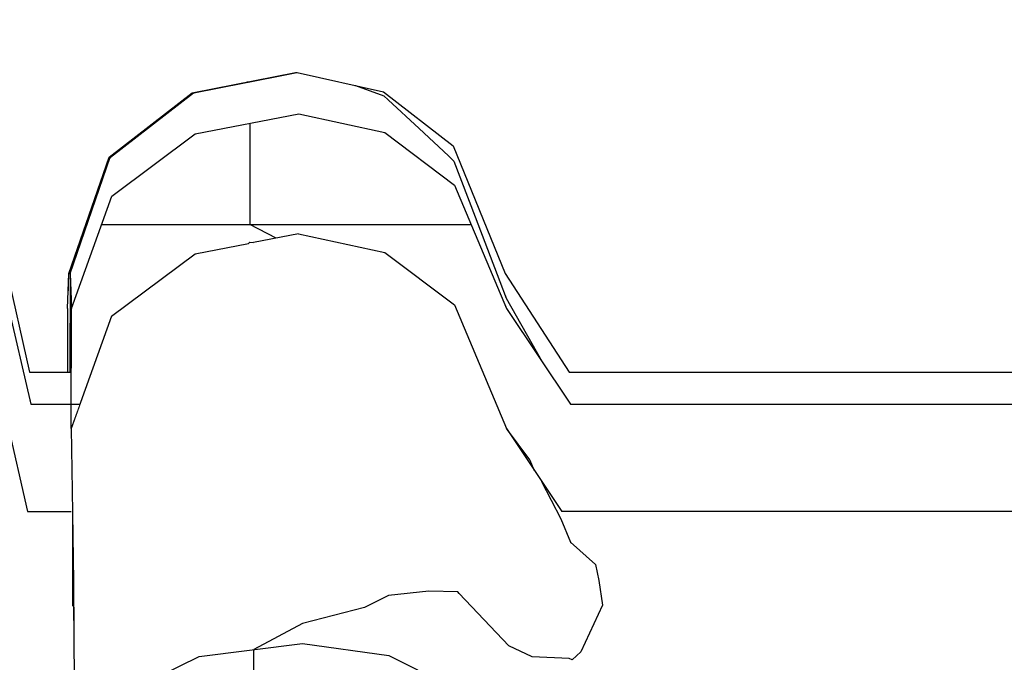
# Model space of a CAD drawing. Header units: millimetres. Extents: x -36478 to 31050, y -14815 to 11827.
# Tile 488 of 656: x -9009 to -8898, y 10863 to 10936. Entities that reach past the tile are written whole.
import ezdxf

# ---------------------------------------------------------------- set-up
doc = ezdxf.new("R2010")
doc.units = ezdxf.units.MM
doc.header["$MEASUREMENT"] = 0
doc.linetypes.add('Wipeout_Contour', pattern=[1000, 0, -1000])
for name, color, linetype in [('Nové_Anotace - SP', 7, 'Continuous'), ('Nové_Konstrukce - krov', 7, 'Continuous'), ('Nové_Kóty - SP', 7, 'Continuous'), ('Nové_Výplně - Povrchové', 7, 'Continuous')]:
    doc.layers.add(name, color=color, linetype=linetype)
doc.styles.add('GENEROVANÝ_STYL_2', font='txt')
doc.dimstyles.new('GENEROVANÝ_STYL__1', dxfattribs={"dimtxt": 125, "dimasz": 190, "dimexe": 0.18, "dimexo": 300, "dimgap": 0, "dimtad": 1, "dimdec": 0, "dimzin": 0, "dimdsep": 46, "dimtxsty": 'GENEROVANÝ_STYL_2', "dimblk": 'ARROWHEAD_6', "dimblk1": 'ARROWHEAD_6', "dimblk2": 'ARROWHEAD_6', "dimcen": 0.09, "dimclrd": 1, "dimclre": 1, "dimclrt": 1, "dimazin": 0, "dimtfac": 1, "dimtdec": 4, "dimtmove": 0, "dimatfit": 3, "dimfxl": 1, "dimtolj": 1, "dimtzin": 0, "dimarcsym": 0})
doc.dimstyles.new('GENEROVANÝ_STYL__2', dxfattribs={"dimtxt": 125, "dimasz": 190, "dimexe": 0.18, "dimexo": 300, "dimgap": 0, "dimtad": 1, "dimdec": 0, "dimzin": 0, "dimdsep": 46, "dimtxsty": 'GENEROVANÝ_STYL_2', "dimblk": 'ARROWHEAD_6', "dimblk1": 'ARROWHEAD_6', "dimblk2": 'ARROWHEAD_6', "dimcen": 0.09, "dimclrd": 1, "dimclre": 1, "dimclrt": 1, "dimazin": 0, "dimtfac": 1, "dimtdec": 4, "dimtmove": 2, "dimatfit": 3, "dimfxl": 1, "dimtolj": 1, "dimtzin": 0, "dimarcsym": 0})
doc.dimstyles.new('GENEROVANÝ_STYL__7', dxfattribs={"dimtxt": 0.18, "dimasz": 91.2, "dimexe": 0.18, "dimexo": 0.0625, "dimgap": 0, "dimtad": 0, "dimtih": 1, "dimtoh": 1, "dimdec": 4, "dimzin": 0, "dimdsep": 46, "dimcen": 0.09, "dimadec": 0, "dimazin": 0, "dimtfac": 1, "dimtdec": 4, "dimtmove": 0, "dimatfit": 3, "dimldrblk": 'ARROWHEAD_11', "dimfxl": 1, "dimtolj": 1, "dimtzin": 0, "dimarcsym": 0})

# ---------------------------------------------------------------- blocks, each defined once
blk = doc.blocks.new('*D6316')
at = {"layer": 'Nové_Kóty - SP', "color": 1, "linetype": 'Continuous', "lineweight": 25}
for p, q in [((-6330.41, 9887.65), (-4580.7, 11090.34)), ((-6160.47, 9640.43), (-6436.62, 10042.17)), ((-6304.64, 10026.71), (-6356.17, 9748.6)), ((-9579.03, 7654.66), (-6330.41, 9887.65)), ((-9553.27, 7793.71), (-9604.79, 7515.6))]:
    blk.add_line(p, q, dxfattribs=at)
at = {"layer": 'Nové_Kóty - SP', "color": 1, "lineweight": 25, "insert": (-8145, 8670.7), "char_height": 125, "attachment_point": 7, "rotation": 34.5034, "style": 'GENEROVANÝ_STYL_2'}
blk.add_mtext('\\A1;{\\pql;\\fArial|b0|i0|c0|p38;3\xa0942}', dxfattribs=at)
blk = doc.blocks.new('ARROWHEAD_6')
at = {"color": 0, "linetype": 'Continuous', "lineweight": 0}
for p, q in [((-0.5, -0.5), (0.5, 0.5)), ((0, 0), (-1, 0))]:
    blk.add_line(p, q, dxfattribs=at)
blk = doc.blocks.new('*D6326')
at = {"layer": 'Nové_Kóty - SP', "color": 1, "linetype": 'Continuous', "lineweight": 25}
for p, q in [((-4581.24, 11091.13), (-4857.39, 11492.87)), ((-4776.94, 11199.3), (-4725.42, 11477.41)), ((-4751.18, 11338.35), (-4627.57, 11423.32)), ((-10278.77, 7538.87), (-4751.18, 11338.35)), ((-10108.84, 7291.64), (-10384.98, 7693.38)), ((-10253.01, 7677.92), (-10304.54, 7399.81)), ((-10402.39, 7453.9), (-10278.77, 7538.87))]:
    blk.add_line(p, q, dxfattribs=at)
at = {"layer": 'Nové_Kóty - SP', "color": 1, "lineweight": 25, "insert": (-8042.9, 9106.07), "char_height": 125, "attachment_point": 7, "rotation": 34.5034, "style": 'GENEROVANÝ_STYL_2'}
blk.add_mtext('\\A1;{\\pql;\\fArial|b0|i0|c0|p38;6\xa0707- KROKEV}', dxfattribs=at)
blk = doc.blocks.new('*D6327')
at = {"layer": 'Nové_Kóty - SP', "color": 1, "linetype": 'Continuous', "lineweight": 25}
for p, q in [((-10443.65, 7778.73), (-4851.3, 11622.72)), ((-10273.71, 7531.5), (-10549.86, 7933.25)), ((-10294.79, 7517.01), (-10570.94, 7918.75)), ((-10417.88, 7917.78), (-10469.41, 7639.67)), ((-10490.49, 7625.18), (-10438.97, 7903.29)), ((-10464.73, 7764.24), (-10443.65, 7778.73)), ((-10588.34, 7679.27), (-10464.73, 7764.24))]:
    blk.add_line(p, q, dxfattribs=at)
at = {"layer": 'Nové_Kóty - SP', "color": 1, "lineweight": 25, "insert": (-10717.64, 7620.73), "char_height": 125, "attachment_point": 7, "rotation": 34.5034, "style": 'GENEROVANÝ_STYL_2'}
blk.add_mtext('\\A1;{\\pql;\\fArial|b0|i0|c0|p38;25}', dxfattribs=at)
blk = doc.blocks.new('*D6328')
at = {"layer": 'Nové_Kóty - SP', "color": 1, "linetype": 'Continuous', "lineweight": 25}
for p, q in [((-4681.37, 11375.49), (-4957.51, 11777.24)), ((-4877.07, 11483.67), (-4825.54, 11761.78)), ((-4851.3, 11622.72), (-4727.69, 11707.69)), ((-10443.65, 7778.73), (-4851.3, 11622.72)), ((-10417.88, 7917.78), (-10469.41, 7639.67)), ((-10490.49, 7625.18), (-10438.97, 7903.29))]:
    blk.add_line(p, q, dxfattribs=at)
at = {"layer": 'Nové_Kóty - SP', "color": 1, "lineweight": 25, "insert": (-7480.19, 9877.1), "char_height": 125, "attachment_point": 7, "rotation": 34.5034, "style": 'GENEROVANÝ_STYL_2'}
blk.add_mtext('\\A1;{\\pql;\\fArial|b0|i0|c0|p38;+ 6 787}', dxfattribs=at)
blk = doc.blocks.new('ARROWHEAD_11')
at = {"color": 0, "linetype": 'Continuous', "lineweight": 0}
blk.add_line((0, 0), (-1, 0), dxfattribs=at)
at = {"color": 0, "linetype": 'Continuous', "lineweight": 0, "const_width": 0.25, "flags": 128}
blk.add_lwpolyline([(-0.125, 0, 1), (0.125, 0, 1)], format="xyb", close=True, dxfattribs=at)

msp = doc.modelspace()

# ---------------------------------------------------------------- wipeouts: each hides what was drawn before it
at = {"color": 254, "linetype": 'Wipeout_Contour', "lineweight": 0, "ltscale": 56588.90884}
msp.add_wipeout([(-8978.32, 10929.58), (-8989.97, 10927.28), (-8989.8, 10927.28), (-8978.15, 10929.58)], dxfattribs=at).dxf.layer = 'Nové_Výplně - Povrchové'
at = {"color": 254, "linetype": 'Wipeout_Contour', "lineweight": 0, "ltscale": 42398.727531}
msp.add_wipeout([(-8983.49, 10910.47), (-8983.65, 10910.32), (-8983.07, 10910.43)], dxfattribs=at).dxf.layer = 'Nové_Výplně - Povrchové'
at = {"color": 254, "linetype": 'Wipeout_Contour', "lineweight": 0, "ltscale": 56552.710176}
msp.add_wipeout([(-9003.89, 10906.95), (-9004.03, 10902.98), (-9004.02, 10895.83), (-9003.88, 10895.83)], dxfattribs=at).dxf.layer = 'Nové_Výplně - Povrchové'
at = {"color": 254, "linetype": 'Wipeout_Contour', "lineweight": 0, "ltscale": 56041.455763}
msp.add_wipeout([(-8676.38, 10895.83), (-8941.94, 10895.83), (-8941.81, 10892.19), (-8676.24, 10892.19)], dxfattribs=at).dxf.layer = 'Nové_Výplně - Povrchové'
at = {"color": 254, "linetype": 'Wipeout_Contour', "lineweight": 0, "ltscale": 42366.792503}
msp.add_wipeout([(-9003.64, 10880.1), (-9003.69, 10880.1), (-9003.64, 10878.67)], dxfattribs=at).dxf.layer = 'Nové_Výplně - Povrchové'

# ---------------------------------------------------------------- next in the draw order: wipeouts: each hides what was drawn before it
at = {"color": 254, "linetype": 'Wipeout_Contour', "lineweight": 0, "ltscale": 56600.888662}
msp.add_wipeout([(-8989.97, 10927.28), (-8999.36, 10920.03), (-8999.2, 10920.03), (-8989.8, 10927.28)], dxfattribs=at).dxf.layer = 'Nové_Výplně - Povrchové'
at = {"color": 254, "linetype": 'Wipeout_Contour', "lineweight": 0, "ltscale": 56382.428042}
msp.add_wipeout([(-8941.94, 10895.83), (-8947.48, 10895.83), (-8947.35, 10892.19), (-8941.81, 10892.19)], dxfattribs=at).dxf.layer = 'Nové_Výplně - Povrchové'

# ---------------------------------------------------------------- next in the draw order: wipeouts: each hides what was drawn before it
at = {"color": 254, "linetype": 'Wipeout_Contour', "lineweight": 0, "ltscale": 56587.217572}
msp.add_wipeout([(-8999.36, 10920.03), (-9003.89, 10906.95), (-9003.74, 10906.95), (-8999.2, 10920.03)], dxfattribs=at).dxf.layer = 'Nové_Výplně - Povrchové'
at = {"color": 254, "linetype": 'Wipeout_Contour', "lineweight": 0, "ltscale": 56415.520455}
msp.add_wipeout([(-8947.48, 10895.83), (-8954.69, 10906.95), (-8954.55, 10902.98), (-8947.35, 10892.19)], dxfattribs=at).dxf.layer = 'Nové_Výplně - Povrchové'

# ---------------------------------------------------------------- next in the draw order: wipeouts: each hides what was drawn before it
at = {"color": 254, "linetype": 'Wipeout_Contour', "lineweight": 0, "ltscale": 56470.898891}
msp.add_wipeout([(-8954.69, 10906.95), (-8960.56, 10921.32), (-8960.4, 10916.91), (-8954.55, 10902.98)], dxfattribs=at).dxf.layer = 'Nové_Výplně - Povrchové'
at = {"color": 254, "linetype": 'Wipeout_Contour', "lineweight": 0, "ltscale": 56555.661614}
msp.add_wipeout([(-9003.74, 10906.95), (-9003.89, 10906.95), (-9003.88, 10895.83), (-9003.75, 10895.83)], dxfattribs=at).dxf.layer = 'Nové_Výplně - Povrchové'

# ---------------------------------------------------------------- next in the draw order: wipeouts: each hides what was drawn before it
at = {"color": 254, "linetype": 'Wipeout_Contour', "lineweight": 0, "ltscale": 56519.462284}
msp.add_wipeout([(-8960.56, 10921.32), (-8968.42, 10927.41), (-8968.25, 10922.82), (-8960.4, 10916.91)], dxfattribs=at).dxf.layer = 'Nové_Výplně - Povrchové'

# ---------------------------------------------------------------- next in the draw order: wipeouts: each hides what was drawn before it
at = {"color": 254, "linetype": 'Wipeout_Contour', "lineweight": 0, "ltscale": 56554.377126}
msp.add_wipeout([(-8968.42, 10927.41), (-8978.15, 10929.58), (-8977.98, 10924.93), (-8968.25, 10922.82)], dxfattribs=at).dxf.layer = 'Nové_Výplně - Povrchové'

# ---------------------------------------------------------------- next in the draw order: linework, layer by layer
at = {"layer": 'Nové_Konstrukce - krov', "color": 1, "linetype": 'Continuous', "lineweight": 25}
for p, q in [((-8971.66, 10928.14), (-8971.58, 10928.11)), ((-8971.58, 10928.11), (-8968.4, 10926.97)), ((-8968.4, 10926.97), (-8967.88, 10926.5))]:
    msp.add_line(p, q, dxfattribs=at)

# ---------------------------------------------------------------- next in the draw order: wipeouts: each hides what was drawn before it
at = {"color": 254, "linetype": 'Wipeout_Contour', "lineweight": 0, "ltscale": 56581.328059}
msp.add_wipeout([(-8978.15, 10929.58), (-8989.8, 10927.28), (-8989.64, 10922.69), (-8977.98, 10924.93)], dxfattribs=at).dxf.layer = 'Nové_Výplně - Povrchové'

# ---------------------------------------------------------------- next in the draw order: linework, layer by layer
at = {"layer": 'Nové_Konstrukce - krov', "color": 1, "linetype": 'Continuous', "lineweight": 25}
for p, q in [((-8983.69, 10928.5), (-8979.51, 10929.32)), ((-8979.51, 10929.32), (-8978.17, 10929.58)), ((-8978.32, 10929.58), (-8978.15, 10929.58)), ((-8978.15, 10929.58), (-8968.42, 10927.41)), ((-8983.69, 10928.5), (-8983.82, 10928.5))]:
    msp.add_line(p, q, dxfattribs=at)

# ---------------------------------------------------------------- next in the draw order: wipeouts: each hides what was drawn before it
at = {"color": 254, "linetype": 'Wipeout_Contour', "lineweight": 0, "ltscale": 56593.542779}
msp.add_wipeout([(-8989.8, 10927.28), (-8999.2, 10920.03), (-8999.04, 10915.66), (-8989.64, 10922.69)], dxfattribs=at).dxf.layer = 'Nové_Výplně - Povrchové'

# ---------------------------------------------------------------- next in the draw order: linework, layer by layer
at = {"layer": 'Nové_Konstrukce - krov', "color": 1, "linetype": 'Continuous', "lineweight": 25}
for p, q in [((-8989.97, 10927.28), (-8978.32, 10929.58)), ((-8989.85, 10927.28), (-8978.19, 10929.58))]:
    msp.add_line(p, q, dxfattribs=at)

# ---------------------------------------------------------------- next in the draw order: wipeouts: each hides what was drawn before it
at = {"color": 254, "linetype": 'Wipeout_Contour', "lineweight": 0, "ltscale": 56580.378008}
msp.add_wipeout([(-8999.2, 10920.03), (-9003.74, 10906.95), (-9003.6, 10902.98), (-8999.04, 10915.66)], dxfattribs=at).dxf.layer = 'Nové_Výplně - Povrchové'

# ---------------------------------------------------------------- next in the draw order: wipeouts: each hides what was drawn before it
at = {"color": 254, "linetype": 'Wipeout_Contour', "lineweight": 0, "ltscale": 56549.374803}
msp.add_wipeout([(-9003.74, 10906.95), (-9003.75, 10895.83), (-9003.61, 10892.19), (-9003.6, 10902.98)], dxfattribs=at).dxf.layer = 'Nové_Výplně - Povrchové'

# ---------------------------------------------------------------- next in the draw order: wipeouts: each hides what was drawn before it
at = {"color": 254, "linetype": 'Wipeout_Contour', "lineweight": 0, "ltscale": 463402.177596}
msp.add_wipeout([(-9003.61, 10892.19), (-9002.63, 10892.19), (-8999.06, 10902.14), (-8989.66, 10909.17), (-8983.65, 10910.32), (-8983.49, 10910.47), (-8983.07, 10910.43), (-8978, 10911.4), (-8968.28, 10909.3), (-8960.42, 10903.39), (-8954.57, 10889.46), (-8948.33, 10880.1), (-8670.76, 10880.1), (-8668.82, 10890.33), (-8662.1, 10891.86), (-8655.86, 10890.17), (-8653.54, 10880.1), (-8648.64, 10880.1), (-8648.63, 10889.46), (-8647.64, 10892.19), (-8653.19, 10892.19), (-8655.84, 10903.69), (-8662.07, 10905.38), (-8668.8, 10903.86), (-8671.01, 10892.19), (-8947.35, 10892.19), (-8954.55, 10902.98), (-8960.4, 10916.91), (-8968.25, 10922.82), (-8977.98, 10924.93), (-8989.64, 10922.69), (-8999.04, 10915.66), (-9003.6, 10902.98)], dxfattribs=at).dxf.layer = 'Nové_Výplně - Povrchové'

# ---------------------------------------------------------------- next in the draw order: linework, layer by layer
at = {"layer": 'Nové_Konstrukce - krov', "color": 1, "linetype": 'Continuous', "lineweight": 25}
for p, q in [((-8999.36, 10920.03), (-8989.97, 10927.28)), ((-8999.24, 10920.03), (-8989.85, 10927.28)), ((-8968.42, 10927.41), (-8960.56, 10921.32)), ((-8967.88, 10926.5), (-8964.38, 10923.27)), ((-8989.64, 10922.69), (-8977.98, 10924.93)), ((-8977.98, 10924.93), (-8968.25, 10922.82)), ((-8983.48, 10923.87), (-8983.5, 10912.46)), ((-8964.38, 10923.27), (-8961.11, 10920.19)), ((-8999.04, 10915.66), (-8989.64, 10922.69)), ((-8968.25, 10922.82), (-8960.4, 10916.91)), ((-8961.11, 10920.19), (-8960.49, 10919.59)), ((-8960.49, 10919.59), (-8958.08, 10913.31)), ((-8958.08, 10913.31), (-8955.3, 10906.05)), ((-9000.19, 10912.46), (-8958.53, 10912.46)), ((-8955.3, 10906.05), (-8954.59, 10904.16)), ((-8947.48, 10895.83), (-8941.94, 10895.83)), ((-8941.94, 10895.83), (-8676.38, 10895.83)), ((-8947.35, 10892.19), (-8941.81, 10892.19)), ((-8941.81, 10892.19), (-8676.24, 10892.19))]:
    msp.add_line(p, q, dxfattribs=at)

# ---------------------------------------------------------------- next in the draw order: wipeouts: each hides what was drawn before it
at = {"color": 254, "linetype": 'Wipeout_Contour', "lineweight": 0, "ltscale": 84785.646965}
msp.add_wipeout([(-8989.66, 10909.17), (-8989.51, 10900.97), (-8977.85, 10903.06), (-8978, 10911.4), (-8983.07, 10910.43), (-8983.65, 10910.32)], dxfattribs=at).dxf.layer = 'Nové_Výplně - Povrchové'
at = {"color": 254, "linetype": 'Wipeout_Contour', "lineweight": 0, "ltscale": 56491.292895}
msp.add_wipeout([(-9003.5, 10882.47), (-9003.62, 10889.46), (-9003.64, 10878.67), (-9003.53, 10872.35)], dxfattribs=at).dxf.layer = 'Nové_Výplně - Povrchové'
at = {"color": 254, "linetype": 'Wipeout_Contour', "lineweight": 0, "ltscale": 42259.975831}
msp.add_wipeout([(-8948.33, 10880.1), (-8947.37, 10878.67), (-8947.42, 10880.1)], dxfattribs=at).dxf.layer = 'Nové_Výplně - Povrchové'

# ---------------------------------------------------------------- next in the draw order: linework, layer by layer
at = {"layer": 'Nové_Konstrukce - krov', "color": 1, "linetype": 'Continuous', "lineweight": 25}
for p, q in [((-8980.51, 10910.92), (-8983.5, 10912.46)), ((-8983.49, 10910.47), (-8983.65, 10910.32)), ((-8983.49, 10910.47), (-8983.07, 10910.43))]:
    msp.add_line(p, q, dxfattribs=at)

# ---------------------------------------------------------------- next in the draw order: wipeouts: each hides what was drawn before it
at = {"color": 254, "linetype": 'Wipeout_Contour', "lineweight": 0, "ltscale": 56520.548556}
msp.add_wipeout([(-8999.06, 10902.14), (-9003.62, 10889.46), (-9003.5, 10882.47), (-8998.92, 10894.37)], dxfattribs=at).dxf.layer = 'Nové_Výplně - Povrchové'
at = {"color": 254, "linetype": 'Wipeout_Contour', "lineweight": 0, "ltscale": 70444.688263}
msp.add_wipeout([(-8954.57, 10889.46), (-8954.45, 10882.47), (-8947.26, 10872.35), (-8947.37, 10878.67), (-8948.33, 10880.1)], dxfattribs=at).dxf.layer = 'Nové_Výplně - Povrchové'

# ---------------------------------------------------------------- next in the draw order: linework, layer by layer
at = {"layer": 'Nové_Konstrukce - krov', "color": 1, "linetype": 'Continuous', "lineweight": 25}
msp.add_line((-8951.39, 10884.69), (-8951.94, 10885.94), dxfattribs=at)

# ---------------------------------------------------------------- next in the draw order: wipeouts: each hides what was drawn before it
at = {"color": 254, "linetype": 'Wipeout_Contour', "lineweight": 0, "ltscale": 56532.234501}
msp.add_wipeout([(-8989.66, 10909.17), (-8999.06, 10902.14), (-8998.92, 10894.37), (-8989.51, 10900.97)], dxfattribs=at).dxf.layer = 'Nové_Výplně - Povrchové'
at = {"color": 254, "linetype": 'Wipeout_Contour', "lineweight": 0, "ltscale": 56410.859281}
msp.add_wipeout([(-8954.57, 10889.46), (-8960.42, 10903.39), (-8960.28, 10895.54), (-8954.45, 10882.47)], dxfattribs=at).dxf.layer = 'Nové_Výplně - Povrchové'
at = {"color": 254, "linetype": 'Wipeout_Contour', "lineweight": 0, "ltscale": 56465.769781}
msp.add_wipeout([(-9003.5, 10882.47), (-9003.53, 10872.35), (-9003.42, 10863.11), (-9003.38, 10872.26)], dxfattribs=at).dxf.layer = 'Nové_Výplně - Povrchové'
at = {"color": 254, "linetype": 'Wipeout_Contour', "lineweight": 0, "ltscale": 56337.185372}
msp.add_wipeout([(-8947.42, 10880.1), (-8947.37, 10878.67), (-8941.83, 10878.67), (-8941.88, 10880.1)], dxfattribs=at).dxf.layer = 'Nové_Výplně - Povrchové'

# ---------------------------------------------------------------- next in the draw order: linework, layer by layer
at = {"layer": 'Nové_Konstrukce - krov', "color": 1, "linetype": 'Continuous', "lineweight": 25}
for p, q in [((-8989.66, 10909.17), (-8983.65, 10910.32)), ((-8954.59, 10904.16), (-8950.58, 10897.04))]:
    msp.add_line(p, q, dxfattribs=at)

# ---------------------------------------------------------------- next in the draw order: wipeouts: each hides what was drawn before it
at = {"color": 254, "linetype": 'Wipeout_Contour', "lineweight": 0, "ltscale": 56457.971164}
msp.add_wipeout([(-8960.42, 10903.39), (-8968.28, 10909.3), (-8968.13, 10901.09), (-8960.28, 10895.54)], dxfattribs=at).dxf.layer = 'Nové_Výplně - Povrchové'
at = {"color": 254, "linetype": 'Wipeout_Contour', "lineweight": 0, "ltscale": 56492.228002}
msp.add_wipeout([(-9003.5, 10882.47), (-9003.38, 10872.26), (-8998.8, 10883.01), (-8998.92, 10894.37)], dxfattribs=at).dxf.layer = 'Nové_Výplně - Povrchové'
at = {"color": 254, "linetype": 'Wipeout_Contour', "lineweight": 0, "ltscale": 56325.008683}
msp.add_wipeout([(-8941.72, 10872.35), (-8941.83, 10878.67), (-8947.37, 10878.67), (-8947.26, 10872.35)], dxfattribs=at).dxf.layer = 'Nové_Výplně - Povrchové'

# ---------------------------------------------------------------- next in the draw order: linework, layer by layer
at = {"layer": 'Nové_Konstrukce - krov', "color": 1, "linetype": 'Continuous', "lineweight": 25}
for p, q in [((-8960.56, 10921.32), (-8954.69, 10906.95)), ((-8960.4, 10916.91), (-8954.55, 10902.98))]:
    msp.add_line(p, q, dxfattribs=at)

# ---------------------------------------------------------------- next in the draw order: wipeouts: each hides what was drawn before it
at = {"color": 254, "linetype": 'Wipeout_Contour', "lineweight": 0, "ltscale": 56492.318054}
msp.add_wipeout([(-8968.28, 10909.3), (-8978, 10911.4), (-8977.85, 10903.06), (-8968.13, 10901.09)], dxfattribs=at).dxf.layer = 'Nové_Výplně - Povrchové'
at = {"color": 254, "linetype": 'Wipeout_Contour', "lineweight": 0, "ltscale": 56538.392794}
msp.add_wipeout([(-9008.32, 10895.83), (-9008.18, 10892.19), (-9003.61, 10892.19), (-9003.75, 10895.83)], dxfattribs=at).dxf.layer = 'Nové_Výplně - Povrchové'
at = {"color": 254, "linetype": 'Wipeout_Contour', "lineweight": 0, "ltscale": 56331.716435}
msp.add_wipeout([(-8947.26, 10872.35), (-8954.45, 10882.47), (-8954.34, 10872.26), (-8947.16, 10863.11)], dxfattribs=at).dxf.layer = 'Nové_Výplně - Povrchové'
at = {"color": 254, "linetype": 'Wipeout_Contour', "lineweight": 0, "ltscale": 55995.936635}
msp.add_wipeout([(-8676.32, 10880.1), (-8941.88, 10880.1), (-8941.83, 10878.67), (-8676.27, 10878.67)], dxfattribs=at).dxf.layer = 'Nové_Výplně - Povrchové'
at = {"color": 254, "linetype": 'Wipeout_Contour', "lineweight": 0, "ltscale": 56431.275501}
msp.add_wipeout([(-9003.42, 10863.11), (-9003.33, 10851.24), (-9003.28, 10859.13), (-9003.38, 10872.26)], dxfattribs=at).dxf.layer = 'Nové_Výplně - Povrchové'

# ---------------------------------------------------------------- next in the draw order: linework, layer by layer
at = {"layer": 'Nové_Konstrukce - krov', "color": 1, "linetype": 'Continuous', "lineweight": 25}
for p, q in [((-8978, 10911.4), (-8983.07, 10910.43)), ((-8978, 10911.4), (-8968.28, 10909.3)), ((-8950.61, 10883.51), (-8948.44, 10879.27)), ((-8670.76, 10880.1), (-8948.33, 10880.1)), ((-8948.44, 10879.27), (-8947.34, 10876.66)), ((-8947.34, 10876.66), (-8944.52, 10874.12))]:
    msp.add_line(p, q, dxfattribs=at)

# ---------------------------------------------------------------- next in the draw order: wipeouts: each hides what was drawn before it
at = {"color": 254, "linetype": 'Wipeout_Contour', "lineweight": 0, "ltscale": 56565.589324}
msp.add_wipeout([(-9008.32, 10895.83), (-9010.98, 10907.69), (-9010.83, 10903.69), (-9008.18, 10892.19)], dxfattribs=at).dxf.layer = 'Nové_Výplně - Povrchové'
at = {"color": 254, "linetype": 'Wipeout_Contour', "lineweight": 0, "ltscale": 56487.523509}
msp.add_wipeout([(-8977.85, 10903.06), (-8989.51, 10900.97), (-8989.38, 10888.98), (-8977.72, 10890.87)], dxfattribs=at).dxf.layer = 'Nové_Výplně - Povrchové'
at = {"color": 254, "linetype": 'Wipeout_Contour', "lineweight": 0, "ltscale": 56382.33491}
msp.add_wipeout([(-8954.45, 10882.47), (-8960.28, 10895.54), (-8960.15, 10884.07), (-8954.34, 10872.26)], dxfattribs=at).dxf.layer = 'Nové_Výplně - Povrchové'
at = {"color": 254, "linetype": 'Wipeout_Contour', "lineweight": 0, "ltscale": 55983.688477}
msp.add_wipeout([(-8941.83, 10878.67), (-8941.72, 10872.35), (-8676.16, 10872.35), (-8676.27, 10878.67)], dxfattribs=at).dxf.layer = 'Nové_Výplně - Povrchové'

# ---------------------------------------------------------------- next in the draw order: linework, layer by layer
at = {"layer": 'Nové_Konstrukce - krov', "color": 1, "linetype": 'Continuous', "lineweight": 25}
for p, q in [((-8999.06, 10902.14), (-8989.66, 10909.17)), ((-8954.69, 10906.95), (-8947.48, 10895.83)), ((-8954.55, 10902.98), (-8947.35, 10892.19)), ((-8951.94, 10885.94), (-8954.57, 10889.46))]:
    msp.add_line(p, q, dxfattribs=at)

# ---------------------------------------------------------------- next in the draw order: wipeouts: each hides what was drawn before it
at = {"color": 254, "linetype": 'Wipeout_Contour', "lineweight": 0, "ltscale": 56427.097465}
msp.add_wipeout([(-8960.15, 10884.07), (-8960.28, 10895.54), (-8968.13, 10901.09), (-8968, 10889.09)], dxfattribs=at).dxf.layer = 'Nové_Výplně - Povrchové'
at = {"color": 254, "linetype": 'Wipeout_Contour', "lineweight": 0, "ltscale": 56501.56399}
msp.add_wipeout([(-8989.38, 10888.98), (-8989.51, 10900.97), (-8998.92, 10894.37), (-8998.8, 10883.01)], dxfattribs=at).dxf.layer = 'Nové_Výplně - Povrchové'
at = {"color": 254, "linetype": 'Wipeout_Contour', "lineweight": 0, "ltscale": 56300.708089}
msp.add_wipeout([(-8941.72, 10872.35), (-8947.26, 10872.35), (-8947.16, 10863.11), (-8941.62, 10863.11)], dxfattribs=at).dxf.layer = 'Nové_Výplně - Povrchové'

# ---------------------------------------------------------------- next in the draw order: linework, layer by layer
at = {"layer": 'Nové_Konstrukce - krov', "color": 1, "linetype": 'Continuous', "lineweight": 25}
for p, q in [((-8944.52, 10874.12), (-8944.14, 10872.35)), ((-8944.14, 10872.35), (-8943.75, 10869.57)), ((-8943.75, 10869.57), (-8946.19, 10864.29))]:
    msp.add_line(p, q, dxfattribs=at)

# ---------------------------------------------------------------- next in the draw order: wipeouts: each hides what was drawn before it
at = {"color": 254, "linetype": 'Wipeout_Contour', "lineweight": 0, "ltscale": 56460.50383}
msp.add_wipeout([(-8968.13, 10901.09), (-8977.85, 10903.06), (-8977.72, 10890.87), (-8968, 10889.09)], dxfattribs=at).dxf.layer = 'Nové_Výplně - Povrchové'
at = {"color": 254, "linetype": 'Wipeout_Contour', "lineweight": 0, "ltscale": 56453.955688}
msp.add_wipeout([(-8998.8, 10883.01), (-9003.38, 10872.26), (-9003.28, 10859.13), (-8998.68, 10868.42)], dxfattribs=at).dxf.layer = 'Nové_Výplně - Povrchové'
at = {"color": 254, "linetype": 'Wipeout_Contour', "lineweight": 0, "ltscale": 56297.136957}
msp.add_wipeout([(-8947.16, 10863.11), (-8954.34, 10872.26), (-8954.24, 10859.13), (-8947.07, 10851.24)], dxfattribs=at).dxf.layer = 'Nové_Výplně - Povrchové'
at = {"color": 254, "linetype": 'Wipeout_Contour', "lineweight": 0, "ltscale": 55959.242962}
msp.add_wipeout([(-8676.16, 10872.35), (-8941.72, 10872.35), (-8941.62, 10863.11), (-8676.05, 10863.11)], dxfattribs=at).dxf.layer = 'Nové_Výplně - Povrchové'

# ---------------------------------------------------------------- next in the draw order: linework, layer by layer
at = {"layer": 'Nové_Konstrukce - krov', "color": 1, "linetype": 'Continuous', "lineweight": 25}
msp.add_line((-8968.28, 10909.3), (-8960.42, 10903.39), dxfattribs=at)

# ---------------------------------------------------------------- next in the draw order: wipeouts: each hides what was drawn before it
at = {"color": 254, "linetype": 'Wipeout_Contour', "lineweight": 0, "ltscale": 470874.222643}
msp.add_wipeout([(-9358.59, 10902.98), (-9358.61, 10892.19), (-9357.63, 10892.19), (-9354.05, 10902.14), (-9344.65, 10909.17), (-9338.65, 10910.32), (-9338.48, 10910.47), (-9338.06, 10910.43), (-9332.99, 10911.4), (-9323.27, 10909.3), (-9315.41, 10903.39), (-9309.57, 10889.46), (-9303.32, 10880.1), (-9025.75, 10880.1), (-9023.82, 10890.33), (-9017.09, 10891.86), (-9010.85, 10890.17), (-9008.54, 10880.1), (-9003.64, 10880.1), (-9003.62, 10889.46), (-9002.63, 10892.19), (-9008.18, 10892.19), (-9010.83, 10903.69), (-9017.06, 10905.38), (-9023.79, 10903.86), (-9026, 10892.19), (-9302.34, 10892.19), (-9309.54, 10902.98), (-9315.39, 10916.91), (-9323.25, 10922.82), (-9332.97, 10924.93), (-9344.63, 10922.69), (-9354.03, 10915.66)], dxfattribs=at).dxf.layer = 'Nové_Výplně - Povrchové'
at = {"color": 254, "linetype": 'Wipeout_Contour', "lineweight": 0, "ltscale": 56444.56692}
msp.add_wipeout([(-8989.38, 10888.98), (-8989.26, 10873.56), (-8977.6, 10875.2), (-8977.72, 10890.87)], dxfattribs=at).dxf.layer = 'Nové_Výplně - Povrchové'
at = {"color": 254, "linetype": 'Wipeout_Contour', "lineweight": 0, "ltscale": 56343.786651}
msp.add_wipeout([(-8954.34, 10872.26), (-8960.15, 10884.07), (-8960.04, 10869.33), (-8954.24, 10859.13)], dxfattribs=at).dxf.layer = 'Nové_Výplně - Povrchové'
at = {"color": 254, "linetype": 'Wipeout_Contour', "lineweight": 0, "ltscale": 56267.861685}
msp.add_wipeout([(-8941.53, 10851.24), (-8941.62, 10863.11), (-8947.16, 10863.11), (-8947.07, 10851.24)], dxfattribs=at).dxf.layer = 'Nové_Výplně - Povrchové'

# ---------------------------------------------------------------- next in the draw order: linework, layer by layer
at = {"layer": 'Nové_Konstrukce - krov', "color": 1, "linetype": 'Continuous', "lineweight": 25}
for p, q in [((-9003.89, 10906.95), (-8999.36, 10920.03)), ((-9003.78, 10906.95), (-8999.24, 10920.03)), ((-9003.6, 10902.98), (-8999.04, 10915.66)), ((-9010.98, 10907.69), (-9008.32, 10895.83)), ((-9004.03, 10902.98), (-9003.89, 10906.95)), ((-9003.89, 10906.95), (-9003.74, 10906.95)), ((-9003.75, 10906.95), (-9003.77, 10895.83)), ((-9003.74, 10906.95), (-9003.6, 10902.98)), ((-9010.83, 10903.69), (-9008.18, 10892.19)), ((-9004.03, 10902.98), (-9004.02, 10895.83)), ((-9003.62, 10889.46), (-9003.6, 10902.98)), ((-9008.32, 10895.83), (-9003.75, 10895.83)), ((-9008.18, 10892.19), (-9002.63, 10892.19)), ((-9003.62, 10889.46), (-9003.5, 10882.47)), ((-8954.57, 10889.46), (-8948.33, 10880.1)), ((-8947.49, 10863.54), (-8951.67, 10863.74)), ((-8947.16, 10863.41), (-8947.49, 10863.54)), ((-8946.19, 10864.29), (-8947.16, 10863.41))]:
    msp.add_line(p, q, dxfattribs=at)

# ---------------------------------------------------------------- next in the draw order: wipeouts: each hides what was drawn before it
at = {"color": 254, "linetype": 'Wipeout_Contour', "lineweight": 0, "ltscale": 56460.114586}
msp.add_wipeout([(-8989.38, 10888.98), (-8998.8, 10883.01), (-8998.68, 10868.42), (-8989.26, 10873.56)], dxfattribs=at).dxf.layer = 'Nové_Výplně - Povrchové'
at = {"color": 254, "linetype": 'Wipeout_Contour', "lineweight": 0, "ltscale": 56385.372455}
msp.add_wipeout([(-8960.15, 10884.07), (-8968, 10889.09), (-8967.88, 10873.66), (-8960.04, 10869.33)], dxfattribs=at).dxf.layer = 'Nové_Výplně - Povrchové'
at = {"color": 254, "linetype": 'Wipeout_Contour', "lineweight": 0, "ltscale": 42375.672955}
msp.add_wipeout([(-9008.26, 10880.1), (-9008.54, 10880.1), (-9008.21, 10878.67)], dxfattribs=at).dxf.layer = 'Nové_Výplně - Povrchové'
at = {"color": 254, "linetype": 'Wipeout_Contour', "lineweight": 0, "ltscale": 55926.198598}
msp.add_wipeout([(-8675.96, 10851.24), (-8676.05, 10863.11), (-8941.62, 10863.11), (-8941.53, 10851.24)], dxfattribs=at).dxf.layer = 'Nové_Výplně - Povrchové'

# ---------------------------------------------------------------- next in the draw order: linework, layer by layer
at = {"layer": 'Nové_Konstrukce - krov', "color": 1, "linetype": 'Continuous', "lineweight": 25}
for p, q in [((-8960.42, 10903.39), (-8954.57, 10889.46)), ((-8999.06, 10902.14), (-9003.62, 10889.46))]:
    msp.add_line(p, q, dxfattribs=at)

# ---------------------------------------------------------------- next in the draw order: wipeouts: each hides what was drawn before it
at = {"color": 254, "linetype": 'Wipeout_Contour', "lineweight": 0, "ltscale": 56417.506439}
msp.add_wipeout([(-8968, 10889.09), (-8977.72, 10890.87), (-8977.6, 10875.2), (-8967.88, 10873.66)], dxfattribs=at).dxf.layer = 'Nové_Výplně - Povrchové'
at = {"color": 254, "linetype": 'Wipeout_Contour', "lineweight": 0, "ltscale": 56493.274723}
msp.add_wipeout([(-9003.69, 10880.1), (-9008.26, 10880.1), (-9008.21, 10878.67), (-9003.64, 10878.67)], dxfattribs=at).dxf.layer = 'Nové_Výplně - Povrchové'
at = {"color": 254, "linetype": 'Wipeout_Contour', "lineweight": 0, "ltscale": 56296.397617}
msp.add_wipeout([(-8954.15, 10843.49), (-8954.24, 10859.13), (-8960.04, 10869.33), (-8959.94, 10851.76)], dxfattribs=at).dxf.layer = 'Nové_Výplně - Povrchové'
at = {"color": 254, "linetype": 'Wipeout_Contour', "lineweight": 0, "ltscale": 56406.906288}
msp.add_wipeout([(-8998.59, 10851.02), (-8998.68, 10868.42), (-9003.28, 10859.13), (-9003.2, 10843.49)], dxfattribs=at).dxf.layer = 'Nové_Výplně - Povrchové'

# ---------------------------------------------------------------- next in the draw order: linework, layer by layer
at = {"layer": 'Nové_Konstrukce - krov', "color": 1, "linetype": 'Continuous', "lineweight": 25}
msp.add_line((-8951.67, 10863.74), (-8954.28, 10864.96), dxfattribs=at)

# ---------------------------------------------------------------- next in the draw order: wipeouts: each hides what was drawn before it
at = {"color": 254, "linetype": 'Wipeout_Contour', "lineweight": 0, "ltscale": 70633.155778}
msp.add_wipeout([(-9010.85, 10890.17), (-9010.73, 10883.14), (-9008.1, 10872.35), (-9008.21, 10878.67), (-9008.54, 10880.1)], dxfattribs=at).dxf.layer = 'Nové_Výplně - Povrchové'
at = {"color": 254, "linetype": 'Wipeout_Contour', "lineweight": 0, "ltscale": 56391.758964}
msp.add_wipeout([(-8977.6, 10875.2), (-8989.26, 10873.56), (-8989.16, 10855.19), (-8977.5, 10856.52)], dxfattribs=at).dxf.layer = 'Nové_Výplně - Povrchové'
at = {"color": 254, "linetype": 'Wipeout_Contour', "lineweight": 0, "ltscale": 56334.078336}
msp.add_wipeout([(-8967.88, 10873.66), (-8967.78, 10855.27), (-8959.94, 10851.76), (-8960.04, 10869.33)], dxfattribs=at).dxf.layer = 'Nové_Výplně - Povrchové'

# ---------------------------------------------------------------- next in the draw order: linework, layer by layer
at = {"layer": 'Nové_Konstrukce - krov', "color": 1, "linetype": 'Continuous', "lineweight": 25}
for p, q in [((-8960.05, 10871.05), (-8963.3, 10871.13)), ((-8959.9, 10870.86), (-8960.05, 10871.05)), ((-8954.28, 10864.96), (-8959.9, 10870.86)), ((-8983, 10855.89), (-8983.05, 10864.56))]:
    msp.add_line(p, q, dxfattribs=at)

# ---------------------------------------------------------------- next in the draw order: wipeouts: each hides what was drawn before it
at = {"color": 254, "linetype": 'Wipeout_Contour', "lineweight": 0, "ltscale": 56481.130278}
msp.add_wipeout([(-9003.64, 10878.67), (-9008.21, 10878.67), (-9008.1, 10872.35), (-9003.53, 10872.35)], dxfattribs=at).dxf.layer = 'Nové_Výplně - Povrchové'
at = {"color": 254, "linetype": 'Wipeout_Contour', "lineweight": 0, "ltscale": 56364.64813}
msp.add_wipeout([(-8967.88, 10873.66), (-8977.6, 10875.2), (-8977.5, 10856.52), (-8967.78, 10855.27)], dxfattribs=at).dxf.layer = 'Nové_Výplně - Povrchové'
at = {"color": 254, "linetype": 'Wipeout_Contour', "lineweight": 0, "ltscale": 56409.159915}
msp.add_wipeout([(-8989.26, 10873.56), (-8998.68, 10868.42), (-8998.59, 10851.02), (-8989.16, 10855.19)], dxfattribs=at).dxf.layer = 'Nové_Výplně - Povrchové'

# ---------------------------------------------------------------- next in the draw order: linework, layer by layer
at = {"layer": 'Nové_Konstrukce - krov', "color": 1, "linetype": 'Continuous', "lineweight": 25}
for p, q in [((-8963.3, 10871.13), (-8967.86, 10870.64)), ((-8967.86, 10870.64), (-8970.55, 10869.28)), ((-8970.55, 10869.28), (-8977.56, 10867.49)), ((-8977.56, 10867.49), (-8983.05, 10864.56)), ((-8989.21, 10863.78), (-8977.54, 10865.25)), ((-8977.54, 10865.25), (-8967.83, 10863.87)), ((-8998.63, 10859.15), (-8989.21, 10863.78)), ((-8967.83, 10863.87), (-8959.99, 10859.97))]:
    msp.add_line(p, q, dxfattribs=at)

# ---------------------------------------------------------------- next in the draw order: wipeouts: each hides what was drawn before it
at = {"color": 254, "linetype": 'Wipeout_Contour', "lineweight": 0, "ltscale": 56481.863145}
msp.add_wipeout([(-9008.1, 10872.35), (-9010.73, 10883.14), (-9010.62, 10872.87), (-9007.99, 10863.11)], dxfattribs=at).dxf.layer = 'Nové_Výplně - Povrchové'

# ---------------------------------------------------------------- next in the draw order: linework, layer by layer
at = {"layer": 'Nové_Konstrukce - krov', "color": 1, "linetype": 'Continuous', "lineweight": 25}
for p, q in [((-9010.85, 10890.17), (-9008.54, 10880.1)), ((-9008.54, 10880.1), (-9003.64, 10880.1))]:
    msp.add_line(p, q, dxfattribs=at)

# ---------------------------------------------------------------- next in the draw order: wipeouts: each hides what was drawn before it
at = {"color": 254, "linetype": 'Wipeout_Contour', "lineweight": 0, "ltscale": 56456.895024}
msp.add_wipeout([(-9008.1, 10872.35), (-9007.99, 10863.11), (-9003.42, 10863.11), (-9003.53, 10872.35)], dxfattribs=at).dxf.layer = 'Nové_Výplně - Povrchové'

# ---------------------------------------------------------------- next in the draw order: linework, layer by layer
at = {"layer": 'Nové_Konstrukce - krov', "color": 1, "linetype": 'Continuous', "lineweight": 25}
for p, q in [((-9003.5, 10882.47), (-9003.38, 10872.26)), ((-9003.47, 10880.57), (-9003.49, 10869.45)), ((-9003.38, 10872.26), (-9003.28, 10859.13))]:
    msp.add_line(p, q, dxfattribs=at)

# ---------------------------------------------------------------- next in the draw order: wipeouts: each hides what was drawn before it
at = {"color": 254, "linetype": 'Wipeout_Contour', "lineweight": 0, "ltscale": 56447.257542}
msp.add_wipeout([(-9010.62, 10872.87), (-9010.51, 10859.66), (-9007.9, 10851.24), (-9007.99, 10863.11)], dxfattribs=at).dxf.layer = 'Nové_Výplně - Povrchové'

# ---------------------------------------------------------------- next in the draw order: dimensions: what is measured, and where the dimension line sits
at = {"layer": 'Nové_Kóty - SP', "color": 1, "linetype": 'Continuous', "lineweight": 25}
for base, p1, p2, text, dimstyle, picture, middle in [((-4851.3, 11622.72), (-9826.86, 6881.41), (-4515.96, 11134.85), '+ 6 787', 'GENEROVANÝ_STYL__2', '*D6328', (-7268.85, 10098.2)), ((-10443.65, 7778.73), (-9842.86, 6859.52), (-9826.86, 6881.41), '25', 'GENEROVANÝ_STYL__1', '*D6327', (-10674.52, 7726.21)), ((-4751.18, 11338.35), (-9826.86, 6881.41), (-4362.54, 10772.95), '<MeasuredValue>- KROKEV', 'GENEROVANÝ_STYL__1', '*D6326', (-7174.22, 9779.01))]:
    dim = msp.add_linear_dim(base=base, p1=p1, p2=p2, angle=34.5034, text=text, dimstyle=dimstyle, dxfattribs=at)
    dim.commit()
    dim.dimension.update_dxf_attribs({"geometry": picture, "text_midpoint": middle, "dimtype": 160, "text_rotation": 34.5034})
dim = msp.add_linear_dim(base=(-6330.41, 9887.65), p1=(-9271.51, 7207.26), p2=(-6039.22, 9464.03), angle=34.5034, dimstyle='GENEROVANÝ_STYL__1', dxfattribs=at)
dim.commit()
dim.dimension.update_dxf_attribs({"geometry": '*D6316', "text_midpoint": (-8003.47, 8843.83), "dimtype": 160, "text_rotation": 34.5034})

# ---------------------------------------------------------------- next in the draw order: leaders
at = {"layer": 'Nové_Anotace - SP', "color": 1, "linetype": 'Continuous', "lineweight": 25, "path_type": 1, "annotation_type": 0, "has_hookline": 1, "hookline_direction": 1, "text_width": 1444.88}
msp.add_leader([(-8658.15, 10410.06), (-8780.5, 11179.88), (-8876.24, 11201.78)], dimstyle='GENEROVANÝ_STYL__7', dxfattribs=at)

doc.saveas('drawing.dxf')
